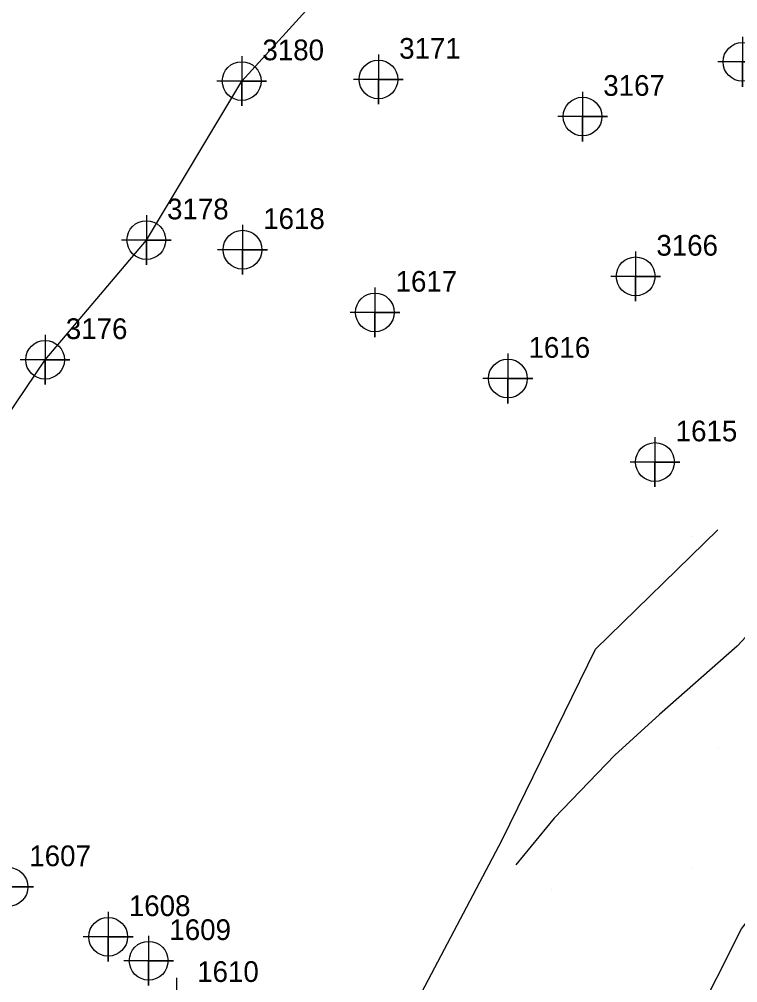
# Model space of a CAD drawing. Extents: x 2062781 to 2066835, y 358981 to 366501.
# Drawn here: x 2064069.5 to 2064156.3, y 361856.4 to 361972.7 of the extents above; entities that cross this region are included whole.
import ezdxf

# ---------------------------------------------------------------- set-up
doc = ezdxf.new("R2010")
doc.units = 0
for name, color, linetype in [('Exist DTM Regular Point CELL', 7, 'Continuous'), ('Exist DTM Regular Point Cogo Number', 7, 'Continuous'), ('Exist DTM Ridgeline', 7, 'Continuous'), ('Exist DTM Ridgeline Cogo Number', 7, 'Continuous'), ('Exist DTM Ridgeline Cogo Point CELL', 7, 'Continuous'), ('PH Exist DTM Breakline', 7, 'Continuous'), ('PH Exist DTM Point', 7, 'Continuous')]:
    doc.layers.add(name, color=color, linetype=linetype)

msp = doc.modelspace()

# ---------------------------------------------------------------- linework, layer by layer
at = {"layer": 'Exist DTM Regular Point CELL'}
for points in [[(2064156.85, 361970.58), (2064156.85, 361964.58), (2064156.85, 361967.58), (2064159.85, 361967.58), (2064153.85, 361967.58)], [(2064112.9, 361968.46), (2064112.9, 361962.46), (2064112.9, 361965.46), (2064115.9, 361965.46), (2064109.9, 361965.46)], [(2064137.54, 361963.98), (2064137.54, 361957.98), (2064137.54, 361960.98), (2064140.54, 361960.98), (2064134.54, 361960.98)], [(2064096.49, 361947.91), (2064096.49, 361941.91), (2064096.49, 361944.91), (2064099.49, 361944.91), (2064093.49, 361944.91)], [(2064143.95, 361944.69), (2064143.95, 361938.69), (2064143.95, 361941.69), (2064146.95, 361941.69), (2064140.95, 361941.69)], [(2064112.47, 361940.34), (2064112.47, 361934.34), (2064112.47, 361937.34), (2064115.47, 361937.34), (2064109.47, 361937.34)], [(2064128.52, 361932.36), (2064128.52, 361926.36), (2064128.52, 361929.36), (2064131.52, 361929.36), (2064125.52, 361929.36)], [(2064146.28, 361922.28), (2064146.28, 361916.28), (2064146.28, 361919.28), (2064149.28, 361919.28), (2064143.28, 361919.28)], [(2064068.25, 361871), (2064068.25, 361865), (2064068.25, 361868), (2064071.25, 361868), (2064065.25, 361868)], [(2064080.27, 361864.98), (2064080.27, 361858.98), (2064080.27, 361861.98), (2064083.27, 361861.98), (2064077.27, 361861.98)], [(2064085.16, 361862.09), (2064085.16, 361856.09), (2064085.16, 361859.09), (2064088.16, 361859.09), (2064082.16, 361859.09)], [(2064088.52, 361857.03), (2064088.52, 361851.03), (2064088.52, 361854.03), (2064091.52, 361854.03), (2064085.52, 361854.03)]]:
    msp.add_lwpolyline(points, dxfattribs=at)
for centre in [(2064156.85, 361967.58), (2064112.9, 361965.46), (2064137.54, 361960.98), (2064096.49, 361944.91), (2064143.95, 361941.69), (2064112.47, 361937.34), (2064128.52, 361929.36), (2064146.28, 361919.28), (2064068.25, 361868), (2064080.27, 361861.98), (2064085.16, 361859.09)]:
    msp.add_circle(centre, 2.34, dxfattribs=at)
at = {"layer": 'Exist DTM Ridgeline'}
msp.add_lwpolyline([(2064040.06, 361895.03), (2064058.62, 361910.84), (2064072.66, 361931.62), (2064084.88, 361946.07), (2064096.39, 361965.26), (2064109.04, 361979.15), (2064128.44, 361984.19), (2064155.63, 361985.77), (2064168.96, 361977.42), (2064180.57, 361975.17)], dxfattribs=at)
at = {"layer": 'Exist DTM Ridgeline Cogo Point CELL'}
for points in [[(2064096.39, 361968.26), (2064096.39, 361962.26), (2064096.39, 361965.26), (2064099.39, 361965.26), (2064093.39, 361965.26)], [(2064096.39, 361968.26), (2064096.39, 361962.26), (2064096.39, 361965.26), (2064099.39, 361965.26), (2064093.39, 361965.26)], [(2064096.39, 361968.26), (2064096.39, 361962.26), (2064096.39, 361965.26), (2064099.39, 361965.26), (2064093.39, 361965.26)], [(2064084.88, 361949.07), (2064084.88, 361943.07), (2064084.88, 361946.07), (2064087.88, 361946.07), (2064081.88, 361946.07)], [(2064084.88, 361949.07), (2064084.88, 361943.07), (2064084.88, 361946.07), (2064087.88, 361946.07), (2064081.88, 361946.07)], [(2064084.88, 361949.07), (2064084.88, 361943.07), (2064084.88, 361946.07), (2064087.88, 361946.07), (2064081.88, 361946.07)], [(2064072.66, 361934.62), (2064072.66, 361928.62), (2064072.66, 361931.62), (2064075.66, 361931.62), (2064069.66, 361931.62)], [(2064072.66, 361934.62), (2064072.66, 361928.62), (2064072.66, 361931.62), (2064075.66, 361931.62), (2064069.66, 361931.62)], [(2064072.66, 361934.62), (2064072.66, 361928.62), (2064072.66, 361931.62), (2064075.66, 361931.62), (2064069.66, 361931.62)]]:
    msp.add_lwpolyline(points, dxfattribs=at)
for centre in [(2064096.39, 361965.26), (2064096.39, 361965.26), (2064096.39, 361965.26), (2064084.88, 361946.07), (2064084.88, 361946.07), (2064084.88, 361946.07), (2064072.66, 361931.62), (2064072.66, 361931.62), (2064072.66, 361931.62)]:
    msp.add_circle(centre, 2.34, dxfattribs=at)
at = {"layer": 'PH Exist DTM Breakline'}
for points in [[(2064170.73, 361911.56), (2064166.53, 361908.18), (2064156.19, 361897.07), (2064146.84, 361888.8), (2064141.42, 361883.92), (2064134.1, 361876.3), (2064129.49, 361870.67)], [(2064071.48, 361736.61), (2064089.51, 361772.6), (2064104.46, 361805.6), (2064108.04, 361825.96), (2064109.81, 361837.69), (2064117.36, 361853.83), (2064127.84, 361873.68), (2064139.11, 361896.71), (2064153.88, 361911.09)], [(2064084.81, 361744.46), (2064096.35, 361767.5), (2064110.2, 361790.69), (2064120.37, 361810.99), (2064130.95, 361828.02), (2064140.91, 361839.56), (2064150.75, 361851.05), (2064156.71, 361862.93), (2064165.11, 361873.71), (2064174.86, 361880.63), (2064188.6, 361886.48), (2064202.77, 361890.84), (2064213.64, 361893.77), (2064221.06, 361896.49)]]:
    msp.add_lwpolyline(points, dxfattribs=at)
at = {"layer": 'PH Exist DTM Point'}
for p, q in [((2064150.65, 361910.27), (2064150.65, 361910.27)), ((2064153.96, 361884.66), (2064153.96, 361884.66)), ((2064150.65, 361870.27), (2064150.65, 361870.27)), ((2064133.76, 361867.73), (2064133.76, 361867.73))]:
    msp.add_line(p, q, dxfattribs=at)

# ---------------------------------------------------------------- texts
at = {"layer": 'Exist DTM Regular Point Cogo Number'}
for s, p in [('3171', (2064115.4, 361967.96)), ('3171', (2064115.4, 361967.96)), ('3171', (2064115.4, 361967.96)), ('3167', (2064140.04, 361963.48)), ('3167', (2064140.04, 361963.48)), ('3167', (2064140.04, 361963.48)), ('1618', (2064098.99, 361947.41)), ('1618', (2064098.99, 361947.41)), ('1618', (2064098.99, 361947.41)), ('3166', (2064146.45, 361944.19)), ('3166', (2064146.45, 361944.19)), ('3166', (2064146.45, 361944.19)), ('1617', (2064114.97, 361939.84)), ('1617', (2064114.97, 361939.84)), ('1617', (2064114.97, 361939.84)), ('1616', (2064131.02, 361931.86)), ('1616', (2064131.02, 361931.86)), ('1616', (2064131.02, 361931.86)), ('1615', (2064148.78, 361921.78)), ('1615', (2064148.78, 361921.78)), ('1615', (2064148.78, 361921.78)), ('1607', (2064070.75, 361870.5)), ('1607', (2064070.75, 361870.5)), ('1607', (2064070.75, 361870.5)), ('1608', (2064082.77, 361864.48)), ('1608', (2064082.77, 361864.48)), ('1608', (2064082.77, 361864.48)), ('1609', (2064087.66, 361861.59)), ('1609', (2064087.66, 361861.59)), ('1609', (2064087.66, 361861.59)), ('1610', (2064091.02, 361856.53)), ('1610', (2064091.02, 361856.53)), ('1610', (2064091.02, 361856.53))]:
    msp.add_text(s, height=2.5, dxfattribs=at).set_placement(p)
at = {"layer": 'Exist DTM Ridgeline Cogo Number'}
for s, p in [('3180', (2064098.89, 361967.77)), ('3180', (2064098.89, 361967.77)), ('3180', (2064098.89, 361967.77)), ('3178', (2064087.38, 361948.57)), ('3178', (2064087.38, 361948.57)), ('3178', (2064087.38, 361948.57)), ('3176', (2064075.16, 361934.12)), ('3176', (2064075.16, 361934.12)), ('3176', (2064075.16, 361934.12))]:
    msp.add_text(s, height=2.5, dxfattribs=at).set_placement(p)

doc.saveas('drawing.dxf')
